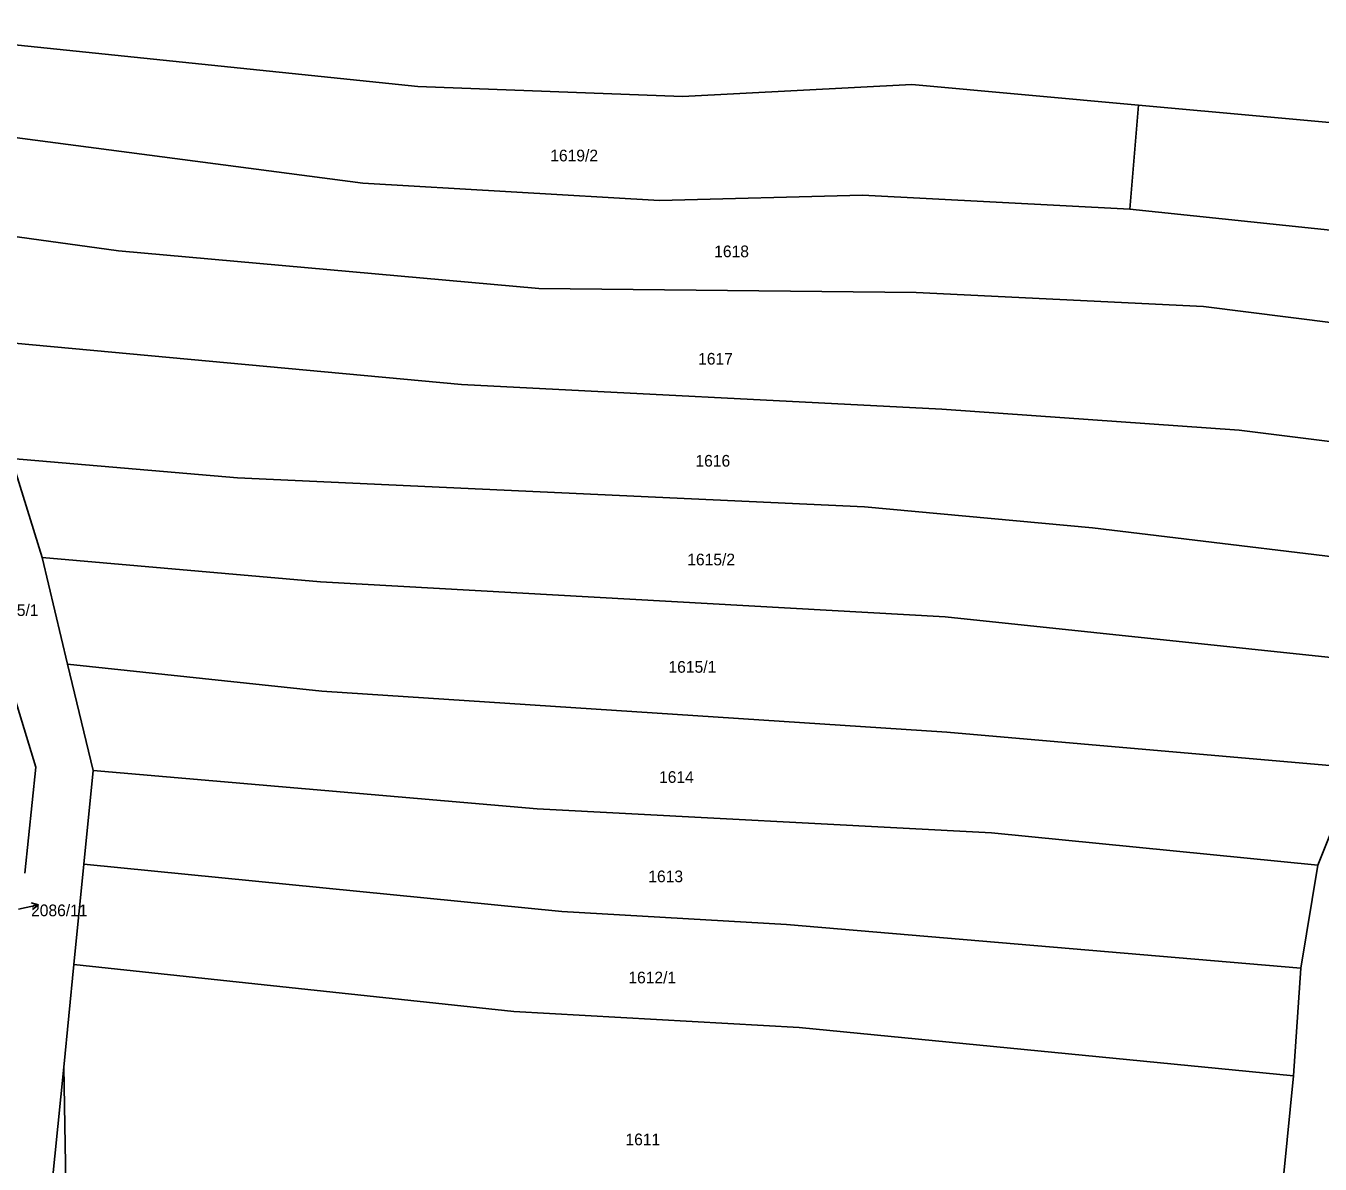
# Model space of a CAD drawing. Extents: x -755528 to -748832, y -1118122 to -1111095.
# Drawn here: x -750477.7 to -750289.4, y -1113303.4 to -1113137.8 of the extents above; entities that cross this region are included whole.
import ezdxf

# ---------------------------------------------------------------- set-up
doc = ezdxf.new("R2010")
doc.units = 0
for name, color, linetype in [('DZ_DO_PUPFL', 7, 'Continuous'), ('DZ_NAD_ZPF', 7, 'Continuous'), ('legenda barvy', 7, 'Continuous')]:
    doc.layers.add(name, color=color, linetype=linetype)

msp = doc.modelspace()

# ---------------------------------------------------------------- linework, layer by layer
at = {"layer": 'DZ_NAD_ZPF'}
for p, q in [((-750315.78, -1113149.34), (-750317.05, -1113164.49)), ((-750475.31, -1113215.15), (-750479.76, -1113200.75)), ((-750471.59, -1113230.67), (-750475.31, -1113215.15)), ((-750467.88, -1113246.11), (-750471.59, -1113230.67)), ((-750284.06, -1113245.72), (-750289.69, -1113259.9)), ((-750467.88, -1113246.11), (-750469.23, -1113259.72)), ((-750470.68, -1113274.35), (-750469.23, -1113259.72)), ((-750292.17, -1113274.89), (-750289.69, -1113259.9)), ((-750470.68, -1113274.35), (-750472.15, -1113289.25)), ((-750292.17, -1113274.89), (-750293.25, -1113290.54)), ((-750472.15, -1113289.25), (-750471.86, -1113306.09))]:
    msp.add_line(p, q, dxfattribs=at)
for points in [[(-750477.82, -1113261.06), (-750476.19, -1113245.63), (-750499.14, -1113170.43), (-750516.13, -1113114.55)], [(-750315.78, -1113149.34), (-750348.77, -1113146.32), (-750382.12, -1113148.08), (-750420.61, -1113146.61), (-750499.01, -1113138.55)], [(-750250.94, -1113156.29), (-750278.36, -1113152.76), (-750315.78, -1113149.34)], [(-750317.05, -1113164.49), (-750355.92, -1113162.44), (-750385.49, -1113163.22), (-750428.64, -1113160.69), (-750494.84, -1113152.02)], [(-750258.77, -1113172.53), (-750276.76, -1113168.69), (-750317.05, -1113164.49)], [(-750261.69, -1113184.24), (-750306.31, -1113178.64), (-750348.13, -1113176.59), (-750403.01, -1113176.01), (-750464.16, -1113170.54), (-750490.23, -1113166.92)], [(-750266.29, -1113200.97), (-750301.13, -1113196.61), (-750344.4, -1113193.58), (-750414.29, -1113189.97), (-750485.11, -1113183.45)], [(-750272.59, -1113216.82), (-750322.46, -1113210.8), (-750355.66, -1113207.75), (-750446.88, -1113203.55), (-750479.76, -1113200.75)], [(-750278.1, -1113230.71), (-750343.89, -1113223.75), (-750434.77, -1113218.68), (-750475.31, -1113215.15)], [(-750284.06, -1113245.72), (-750343.68, -1113240.56), (-750434.59, -1113234.57), (-750471.59, -1113230.67)], [(-750289.69, -1113259.9), (-750337.16, -1113255.17), (-750403.27, -1113251.7), (-750467.88, -1113246.11)], [(-750469.23, -1113259.72), (-750399.68, -1113266.64), (-750366.98, -1113268.51), (-750292.17, -1113274.89)], [(-750293.25, -1113290.54), (-750365.16, -1113283.48), (-750406.65, -1113281.15), (-750470.68, -1113274.35)], [(-750472.15, -1113289.25), (-750473.86, -1113306.52), (-750473.9, -1113335.98)], [(-750297.35, -1113321.11), (-750294.62, -1113304.73), (-750293.25, -1113290.54)]]:
    msp.add_lwpolyline(points, dxfattribs=at)
at = {"layer": 'legenda barvy'}
for p, q in [((-750478.74, -1113266.27), (-750475.805, -1113265.646)), ((-750475.805, -1113265.646), (-750476.888, -1113265.364)), ((-750475.805, -1113265.646), (-750476.68, -1113266.344))]:
    msp.add_line(p, q, dxfattribs=at)

# ---------------------------------------------------------------- texts
at = {"layer": 'DZ_DO_PUPFL'}
for s, p in [('1619/2', (-750401.367, -1113157.52)), ('1618', (-750377.514, -1113171.46)), ('1617', (-750379.854, -1113187.08)), ('1616', (-750380.244, -1113201.92)), ('1615/2', (-750381.437, -1113216.28)), ('2105/1', (-750482.767, -1113223.64)), ('1615/1', (-750384.167, -1113231.9)), ('1614', (-750385.544, -1113247.92)), ('1613', (-750387.104, -1113262.37)), ('2086/11', (-750476.9, -1113267.314)), ('1612/1', (-750390.007, -1113277.08)), ('1611', (-750390.424, -1113300.63))]:
    msp.add_text(s, height=1.7, dxfattribs=at).set_placement(p)

doc.saveas('drawing.dxf')
